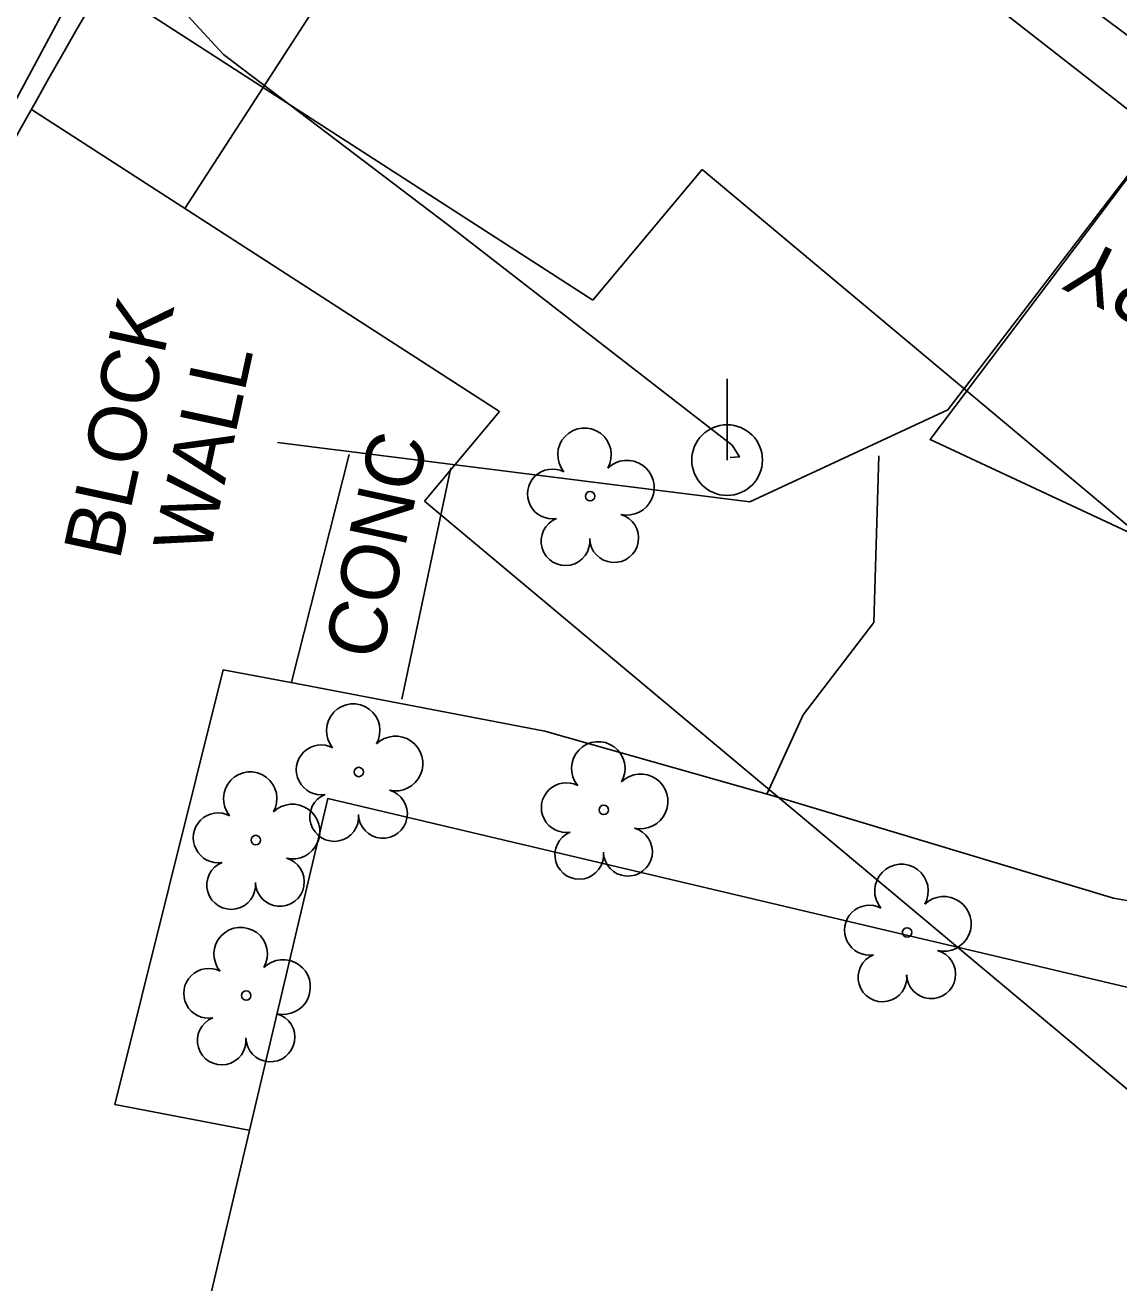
# Model space of a CAD drawing. Extents: x 2100323 to 2109811, y 740376 to 749755.
# Drawn here: x 2106328.5 to 2106404.4, y 743951.2 to 744038.4 of the extents above; entities that cross this region are included whole.
import ezdxf

# ---------------------------------------------------------------- set-up
doc = ezdxf.new("R2010")
doc.units = 0
for name, color, linetype in [('Exist Building', 7, 'Continuous'), ('Exist Building Text', 7, 'Continuous'), ('Exist Horizontal Alignment', 7, 'Continuous'), ('Exist Right of Way Easement Line', 7, 'Continuous'), ('Exist Right of Way Line', 7, 'Continuous'), ('Exist Right of Way Width CELL', 7, 'Continuous'), ('Exist Roads Change in Surface', 7, 'Continuous'), ('Exist Roads EOP Other', 7, 'Continuous'), ('Exist Roads EOP Other Text', 7, 'Continuous'), ('Exist Utilities Power Pole CELL', 7, 'Continuous'), ('Exist Utilities Power UG Cable SUE LOS B', 7, 'Continuous'), ('Exist Vegetation Tree CELL', 7, 'Continuous')]:
    doc.layers.add(name, color=color, linetype=linetype)

msp = doc.modelspace()

# ---------------------------------------------------------------- linework, layer by layer
at = {"layer": 'Exist Building'}
for points in [[(2106388.086, 744050.329), (2106409.795, 744034.12), (2106391.32, 744009.669), (2106442.085, 743985.968), (2106447.22, 743998.124), (2106474.452, 743985.696), (2106478.93, 743994.13), (2106488.466, 743989.365), (2106495.335, 744003.677), (2106496.813, 744002.802), (2106522.521, 744057.515)], [(2106346.038, 744009.467), (2106378.808, 744005.342), (2106392.552, 744011.732), (2106407.231, 744030.849)]]:
    msp.add_lwpolyline(points, dxfattribs=at)
msp.add_lwpolyline([(2106418.835, 743905.615), (2106335.503, 743925.301), (2106349.549, 743984.771), (2106432.881, 743965.085)], close=True, dxfattribs=at)
at = {"layer": 'Exist Horizontal Alignment'}
msp.add_arc((2106606.825, 743931.534), 325, 130.75685, 167.81942, dxfattribs=at)
at = {"layer": 'Exist Right of Way Easement Line'}
for p, q in [((2106367.916, 744019.326), (2106333.965, 744041.244)), ((2106361.448, 744011.599), (2106328.975, 744032.562)), ((2106367.916, 744019.326), (2106375.508, 744028.395)), ((2106432.378, 743980.786), (2106375.508, 744028.395)), ((2106356.251, 744005.392), (2106361.448, 744011.599)), ((2106418.273, 743953.469), (2106356.251, 744005.392))]:
    msp.add_line(p, q, dxfattribs=at)
at = {"layer": 'Exist Right of Way Line'}
msp.add_arc((2106696.013, 743827.411), 420.48, 139.24111, 156.33982, dxfattribs=at)
at = {"layer": 'Exist Right of Way Width CELL'}
for p in [(2106339.631, 744025.683), (2106345.055, 744034.085)]:
    msp.add_line(p, (2106352.195, 744045.144), dxfattribs=at)
at = {"layer": 'Exist Roads Change in Surface'}
for points in [[(2106407.231, 744030.849), (2106382.422, 744050.229), (2106410.541, 744086.293), (2106413.72, 744083.934)], [(2106347.019, 743992.831), (2106351.015, 744008.619)], [(2106380.008, 743985.122), (2106382.507, 743990.559), (2106387.422, 743996.981), (2106387.763, 744008.529)], [(2106354.677, 743991.651), (2106358.064, 744007.711)]]:
    msp.add_lwpolyline(points, dxfattribs=at)
at = {"layer": 'Exist Roads EOP Other'}
msp.add_lwpolyline([(2106344.051, 743961.764), (2106334.756, 743963.545), (2106342.276, 743993.684), (2106347.703, 743992.667), (2106364.592, 743989.431), (2106380.977, 743984.778), (2106404.032, 743977.851), (2106413.161, 743976.241), (2106418.193, 743973.964), (2106418.944, 743971.518)], dxfattribs=at)
at = {"layer": 'Exist Utilities Power Pole CELL'}
for q in [(2106377.235, 744013.865), (2106377.235, 744008.24)]:
    msp.add_line((2106377.235, 744008.24), q, dxfattribs=at)
msp.add_circle((2106377.235, 744008.24), 2.45, dxfattribs=at)
at = {"layer": 'Exist Utilities Power UG Cable SUE LOS B'}
for points in [[(2106449.013, 744163.486), (2106437.252, 744165.05), (2106426.87, 744166.722), (2106422.798, 744166.796), (2106419.648, 744165.012), (2106402.991, 744149.31), (2106392.717, 744140.309), (2106385.889, 744130.122), (2106378.358, 744116.912), (2106361.004, 744092.685), (2106343.497, 744067.013), (2106335.396, 744048.706), (2106334.619, 744044.71), (2106342.296, 744036.366), (2106357.935, 744024.508), (2106377.584, 744009.284), (2106378.093, 744008.461), (2106377.443, 744008.423)], [(2106309.953, 744000.212), (2106310.79, 744000.393), (2106312.094, 744001.595), (2106314.4, 744005.981), (2106321.19, 744020.765), (2106331.533, 744039.983), (2106334.689, 744047.91), (2106332.485, 744049.785), (2106331.623, 744049.965)]]:
    msp.add_lwpolyline(points, dxfattribs=at)
at = {"layer": 'Exist Vegetation Tree CELL'}
for p, q in [((2106367.728, 744005.736), (2106367.728, 744005.736)), ((2106351.685, 743986.603), (2106351.685, 743986.603)), ((2106368.683, 743983.977), (2106368.683, 743983.977)), ((2106344.538, 743981.884), (2106344.538, 743981.884)), ((2106389.716, 743975.477), (2106389.716, 743975.477)), ((2106343.881, 743971.097), (2106343.881, 743971.097))]:
    msp.add_line(p, q, dxfattribs=at)
for centre in [(2106367.728, 744005.736), (2106351.685, 743986.603), (2106368.683, 743983.977), (2106344.538, 743981.884), (2106389.716, 743975.477), (2106343.881, 743971.097)]:
    msp.add_circle(centre, 0.326, dxfattribs=at)
for centre, radius, start, end in [((2106367.343, 744008.609), 1.856, 330.16508, 219.71335), ((2106370.277, 744006.325), 1.899, 257.1011, 134.19993), ((2106365.123, 744005.89), 1.727, 62.66361, 279.3457), ((2106366.024, 744002.615), 1.689, 111.56708, 6.23104), ((2106369.401, 744002.837), 1.698, 181.28216, 74.55999), ((2106351.3, 743989.476), 1.856, 330.16508, 219.71335), ((2106354.234, 743987.191), 1.899, 257.1011, 134.19993), ((2106349.079, 743986.756), 1.727, 62.66361, 279.3457), ((2106368.298, 743986.851), 1.856, 330.16508, 219.71335), ((2106344.153, 743984.757), 1.856, 330.16508, 219.71335), ((2106371.232, 743984.566), 1.899, 257.1011, 134.19993), ((2106366.078, 743984.131), 1.727, 62.66361, 279.3457), ((2106349.981, 743983.482), 1.689, 111.56708, 6.23104), ((2106353.357, 743983.703), 1.698, 181.28216, 74.55999), ((2106341.933, 743982.037), 1.727, 62.66361, 279.3457), ((2106347.087, 743982.472), 1.899, 257.1011, 134.19993), ((2106366.979, 743980.856), 1.689, 111.56708, 6.23104), ((2106370.356, 743981.078), 1.698, 181.28216, 74.55999), ((2106342.834, 743978.763), 1.689, 111.56708, 6.23104), ((2106346.211, 743978.984), 1.698, 181.28216, 74.55999), ((2106389.331, 743978.35), 1.856, 330.16508, 219.71335), ((2106392.265, 743976.065), 1.899, 257.1011, 134.19993), ((2106387.111, 743975.63), 1.727, 62.66361, 279.3457), ((2106343.496, 743973.97), 1.856, 330.16508, 219.71335), ((2106391.389, 743972.577), 1.698, 181.28216, 74.55999), ((2106346.43, 743971.686), 1.899, 257.1011, 134.19993), ((2106388.012, 743972.356), 1.689, 111.56708, 6.23104), ((2106341.275, 743971.251), 1.727, 62.66361, 279.3457), ((2106345.554, 743968.198), 1.698, 181.28216, 74.55999), ((2106342.177, 743967.976), 1.689, 111.56708, 6.23104)]:
    msp.add_arc(centre, radius, start, end, dxfattribs=at)

# ---------------------------------------------------------------- texts
at = {"layer": 'Exist Building Text'}
for s, rotation, p in [('CANOPY', 153.13864, (2106422.275, 744013.549)), ('BLOCK', 77.8136, (2106335.088, 744001.208)), ('WALL', 77.8136, (2106341.299, 744001.542))]:
    msp.add_text(s, height=4, rotation=rotation, dxfattribs=at).set_placement(p)
at = {"layer": 'Exist Roads EOP Other Text'}
msp.add_text('CONC', height=4, rotation=77.8136, dxfattribs=at).set_placement((2106353.183, 743994.237))

doc.saveas('drawing.dxf')
